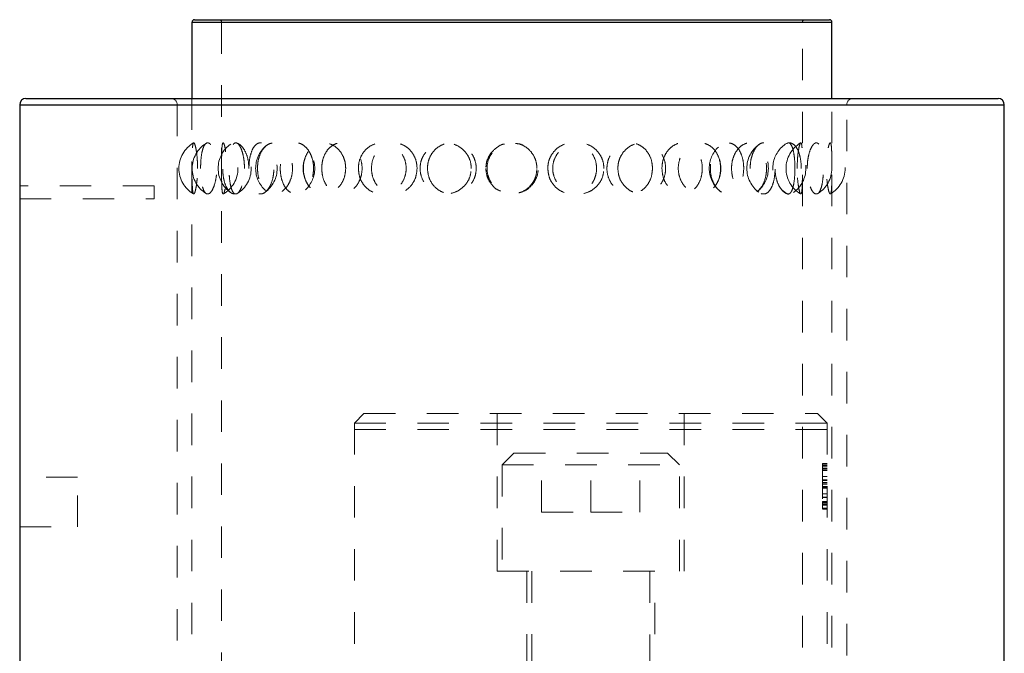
# Model space of a CAD drawing. Header units: inches. Extents: x 220 to 877, y 4 to 174.
# Tile 435 of 656: x 466.38 to 469.51, y 136.7 to 138.71. Entities that reach past the tile are written whole.
import ezdxf

# ---------------------------------------------------------------- set-up
doc = ezdxf.new("R2010")
doc.units = ezdxf.units.IN
doc.header["$LTSCALE"] = 0.5
doc.header["$MEASUREMENT"] = 0
doc.linetypes.add('HIDDEN', pattern=[0.225, 0.15, -0.075])
for name, color, linetype in [('DIE-M-S', 8, 'Continuous'), ('DSS-M-S', 53, 'Continuous'), ('SVD-M-S', 8, 'Continuous')]:
    doc.layers.add(name, color=color, linetype=linetype)

msp = doc.modelspace()

# ---------------------------------------------------------------- linework, layer by layer
at = {"layer": 'DIE-M-S', "linetype": 'HIDDEN', "lineweight": 18}
for p, q in [((466.56669, 137.25894), (466.38312, 137.25894)), ((466.56669, 137.10146), (466.56669, 137.25894)), ((466.38312, 137.10146), (466.56669, 137.10146))]:
    msp.add_line(p, q, dxfattribs=at)
at = {"layer": 'DSS-M-S', "linetype": 'Continuous', "lineweight": 25}
for p, q in [((466.92999, 138.70285), (466.92999, 138.46072)), ((466.92999, 138.70285), (468.96124, 138.70285)), ((466.93787, 138.71072), (468.95337, 138.71072)), ((468.96124, 138.46072), (468.96124, 138.70285)), ((466.38312, 138.44072), (466.38312, 136.53422)), ((466.38312, 138.44072), (469.50812, 138.44072)), ((466.40312, 138.46072), (469.48812, 138.46072)), ((469.50812, 136.53422), (469.50812, 138.44072))]:
    msp.add_line(p, q, dxfattribs=at)
at = {"layer": 'DSS-M-S', "linetype": 'HIDDEN', "lineweight": 18}
for p, q in [((467.94562, 138.70285), (466.92999, 138.70285)), ((467.02374, 138.70285), (467.02374, 134.7186)), ((468.86706, 138.70285), (467.02418, 138.70285)), ((468.96124, 138.70285), (467.94562, 138.70285)), ((468.86749, 134.7186), (468.86749, 138.70285)), ((467.94562, 138.44072), (466.38312, 138.44072)), ((466.88312, 138.44072), (466.88312, 134.29322)), ((469.00768, 138.44072), (466.88355, 138.44072)), ((466.92999, 138.46072), (466.92999, 134.7186)), ((469.50812, 138.44072), (467.94562, 138.44072)), ((468.96124, 134.7186), (468.96124, 138.46072)), ((469.00812, 134.29322), (469.00812, 138.44072)), ((468.80241, 138.17085), (468.80753, 138.16634)), ((468.80753, 138.16634), (468.81713, 138.15943)), ((467.44562, 137.43072), (467.47562, 137.46072)), ((467.47562, 137.46072), (468.91562, 137.46072)), ((467.89872, 137.46072), (467.89872, 136.96072)), ((468.49252, 136.96072), (468.49252, 137.46072)), ((468.94562, 137.43072), (468.91562, 137.46072)), ((468.94562, 137.43072), (467.44562, 137.43072)), ((467.44562, 137.43072), (467.44562, 135.96072)), ((467.44562, 137.41072), (468.94562, 137.41072)), ((468.94562, 137.43072), (468.94562, 135.96072)), ((468.93062, 137.30205), (468.94562, 137.30205)), ((468.93062, 137.29852), (468.94562, 137.29852)), ((468.93062, 137.29645), (468.94562, 137.29645)), ((468.93062, 137.29355), (468.94562, 137.29355)), ((468.93062, 137.28792), (468.94562, 137.28792)), ((468.93062, 137.28439), (468.94562, 137.28439)), ((468.93062, 137.28052), (468.94562, 137.28052)), ((468.93062, 137.26156), (468.94562, 137.26156)), ((468.93062, 137.2615), (468.94562, 137.2615)), ((468.93062, 137.25082), (468.94562, 137.25082)), ((468.93062, 137.24814), (468.94562, 137.24814)), ((468.93062, 137.24199), (468.94562, 137.24199)), ((468.93062, 137.23845), (468.94562, 137.23845)), ((468.93062, 137.23815), (468.94562, 137.23815)), ((468.93062, 137.23669), (468.94562, 137.23669)), ((468.93062, 137.22962), (468.94562, 137.22962)), ((468.93062, 137.22962), (468.94562, 137.22962)), ((468.93062, 137.22957), (468.94562, 137.22957)), ((468.93062, 137.19011), (468.93062, 137.22957)), ((468.93062, 137.22957), (468.94562, 137.22957)), ((468.93062, 137.22791), (468.94562, 137.22791)), ((468.93062, 137.22788), (468.94562, 137.22788)), ((468.93062, 137.22785), (468.94562, 137.22785)), ((468.93062, 137.22658), (468.94562, 137.22658)), ((468.93062, 137.22432), (468.94562, 137.22432)), ((468.93062, 137.20627), (468.94562, 137.20627)), ((468.93062, 137.20574), (468.94562, 137.20574)), ((468.93062, 137.19606), (468.94562, 137.19606)), ((468.93062, 137.19498), (468.94562, 137.19498)), ((468.93062, 137.18192), (468.94562, 137.18192)), ((468.93062, 137.17836), (468.94562, 137.17836)), ((468.93062, 137.17486), (468.94562, 137.17486)), ((468.93062, 137.17132), (468.94562, 137.17132)), ((468.93062, 137.17044), (468.94562, 137.17044)), ((468.93062, 137.16072), (468.94562, 137.16072)), ((468.93062, 137.15896), (468.94562, 137.15896)), ((468.93062, 137.15719), (468.94562, 137.15719)), ((467.89872, 136.96072), (468.49252, 136.96072)), ((467.99262, 136.96072), (467.99262, 135.96072)), ((468.39862, 135.96072), (468.39862, 136.96072))]:
    msp.add_line(p, q, dxfattribs=at)
at = {"layer": 'DSS-M-S', "linetype": 'Continuous', "lineweight": 25}
for centre, radius, start, end in [((466.93787, 138.70285), 0.00787, 90, 180), ((468.95337, 138.70285), 0.00787, 0, 90), ((466.40312, 138.44072), 0.02, 90, 180), ((469.48812, 138.44072), 0.02, 0, 90)]:
    msp.add_arc(centre, radius, start, end, dxfattribs=at)
at = {"layer": 'DSS-M-S', "linetype": 'HIDDEN', "lineweight": 18}
for centre, radius, start, end in [((467.01587, 138.70285), 0.00787, 0, 90), ((468.87537, 138.70285), 0.00787, 90, 180), ((466.86312, 138.44072), 0.02, 0, 90), ((469.02812, 138.44072), 0.02, 90, 180), ((466.98217, 138.23885), 0.09375, 120.35521, 180), ((467.02428, 138.23885), 0.09375, 122.02548, 180), ((467.10666, 138.23885), 0.09375, 124.95055, 180), ((466.98217, 138.23885), 0.09375, 300.46199, 59.48731), ((467.02428, 138.23885), 0.09375, 301.7718, 57.78279), ((467.10666, 138.23885), 0.09375, 305.99099, 54.06215), ((468.78458, 138.23885), 0.09375, 125.68549, 180), ((468.86695, 138.23885), 0.09375, 122.22821, 216.89564), ((468.90906, 138.23885), 0.09375, 120.36347, 180), ((468.78458, 138.23885), 0.09375, 305.28656, 54.85423), ((468.86695, 138.23885), 0.09375, 301.91663, 58.05065), ((468.90906, 138.23885), 0.09375, 300.52222, 59.60453), ((467.2257, 138.23885), 0.09375, 131.841, 180), ((467.3762, 138.23885), 0.09375, 145.50835, 180), ((467.2257, 138.23885), 0.09375, 313.91497, 46.07679), ((468.66554, 138.23885), 0.09375, 133.78804, 180), ((468.51503, 138.23885), 0.09375, 324.82754, 34.34241), ((468.66554, 138.23885), 0.09375, 311.82247, 48.00766), ((466.98217, 138.23885), 0.09375, 180, 239.71183), ((467.02428, 138.23885), 0.09375, 180, 238.20626), ((467.10666, 138.23885), 0.09375, 180, 234.7255), ((467.2257, 138.23885), 0.09375, 180, 228.42551), ((467.3762, 138.23885), 0.09375, 180, 214.33249), ((468.66554, 138.23885), 0.09375, 180, 225.7375), ((468.78458, 138.23885), 0.09375, 180, 233.87911), ((468.90906, 138.23885), 0.09375, 180, 239.42004)]:
    msp.add_arc(centre, radius, start, end, dxfattribs=at)
for points, knots in [([(466.94762, 138.23885), (466.94745, 138.22986), (466.94712, 138.21189), (466.94464, 138.18795), (466.94133, 138.16948), (466.93774, 138.15849), (466.93458, 138.15646), (466.9323, 138.16397), (466.93098, 138.18029), (466.93041, 138.20333), (466.93023, 138.23012), (466.93027, 138.25749), (466.93055, 138.28258), (466.93129, 138.30299), (466.93282, 138.31658), (466.93532, 138.32162), (466.93868, 138.31717), (466.94238, 138.30353), (466.94558, 138.28237), (466.94737, 138.25947), (466.94755, 138.24457), (466.94762, 138.23885)], [0, 0, 0, 0, 0.0522157, 0.1044115, 0.1570574, 0.210861, 0.26571, 0.3210845, 0.3762664, 0.4305798, 0.4836779, 0.5357757, 0.58758, 0.6399184, 0.6933372, 0.74789, 0.8031685, 0.8584936, 0.913147, 0.9666429, 1, 1, 1, 1]), ([(466.95727, 138.23885), (466.95747, 138.22986), (466.95788, 138.21189), (466.96116, 138.18795), (466.96636, 138.16948), (466.97353, 138.15849), (466.98218, 138.15646), (466.9914, 138.16397), (466.99984, 138.18029), (467.00606, 138.20333), (467.00903, 138.23012), (467.00835, 138.25749), (467.00427, 138.28258), (466.99747, 138.30299), (466.98894, 138.31658), (466.97987, 138.32162), (466.97143, 138.31717), (466.96457, 138.30353), (466.95985, 138.28237), (466.95758, 138.25947), (466.95735, 138.24457), (466.95727, 138.23885)], [0, 0, 0, 0, 0.05221572, 0.10441149, 0.15705743, 0.21086104, 0.26571001, 0.32108448, 0.37626637, 0.43057977, 0.48367794, 0.53577566, 0.58757998, 0.63991837, 0.69333725, 0.74788998, 0.80316854, 0.85849364, 0.91314705, 0.96664291, 1, 1, 1, 1]), ([(467.03684, 138.2915), (467.03626, 138.29574), (467.03469, 138.30703), (467.03156, 138.31747), (467.02846, 138.32156), (467.02617, 138.31634), (467.02479, 138.30292), (467.02413, 138.28252), (467.02393, 138.25997), (467.02391, 138.2449), (467.02391, 138.23885)], [0, 0, 0, 0, 0.0842444, 0.2242574, 0.3607481, 0.4950184, 0.6294014, 0.7660835, 0.9061544, 1, 1, 1, 1]), ([(467.11054, 138.23885), (467.11003, 138.22986), (467.10901, 138.21189), (467.10119, 138.18795), (467.08996, 138.16948), (467.07623, 138.15849), (467.0618, 138.15646), (467.04841, 138.16397), (467.03757, 138.18029), (467.03029, 138.20333), (467.02701, 138.23012), (467.02775, 138.25749), (467.03234, 138.28258), (467.0405, 138.30299), (467.05182, 138.31658), (467.06546, 138.32162), (467.08003, 138.31717), (467.09366, 138.30353), (467.10423, 138.28237), (467.10978, 138.25947), (467.11033, 138.24457), (467.11054, 138.23885)], [0, 0, 0, 0, 0.0522157, 0.1044115, 0.1570574, 0.210861, 0.26571, 0.3210845, 0.3762664, 0.4305798, 0.4836779, 0.5357757, 0.58758, 0.6399184, 0.6933372, 0.74789, 0.8031685, 0.8584936, 0.913147, 0.9666429, 1, 1, 1, 1]), ([(467.09655, 138.23885), (467.0962, 138.22957), (467.09549, 138.21101), (467.09008, 138.18635), (467.08253, 138.16789), (467.07388, 138.1578), (467.06553, 138.15688), (467.05834, 138.16483), (467.0528, 138.18067), (467.04912, 138.20297), (467.04741, 138.22961), (467.04777, 138.25772), (467.05025, 138.28387), (467.05488, 138.30468), (467.06143, 138.31763), (467.06935, 138.32152), (467.07782, 138.31635), (467.08588, 138.30292), (467.09238, 138.28252), (467.09602, 138.25997), (467.0964, 138.2449), (467.09655, 138.23885)], [0, 0, 0, 0, 0.05522489, 0.11047042, 0.16521401, 0.2186361, 0.27079818, 0.32237312, 0.37429046, 0.42728566, 0.48160002, 0.53692253, 0.59254613, 0.64762801, 0.70150336, 0.7540234, 0.805689, 0.85739802, 0.9099917, 0.96388932, 1, 1, 1, 1]), ([(467.11063, 138.23885), (467.11101, 138.22957), (467.11178, 138.21101), (467.11786, 138.18635), (467.12716, 138.16789), (467.13917, 138.1578), (467.15249, 138.15688), (467.16571, 138.16483), (467.17738, 138.18067), (467.18604, 138.20297), (467.19036, 138.22961), (467.18945, 138.25772), (467.18327, 138.28387), (467.17279, 138.30468), (467.15978, 138.31763), (467.14615, 138.32152), (467.13351, 138.31635), (467.12293, 138.30292), (467.11523, 138.28252), (467.11121, 138.25997), (467.1108, 138.2449), (467.11063, 138.23885)], [0, 0, 0, 0, 0.0552249, 0.1104704, 0.165214, 0.2186361, 0.2707982, 0.3223731, 0.3742905, 0.4272857, 0.4816, 0.5369225, 0.5925461, 0.647628, 0.7015034, 0.7540234, 0.805689, 0.857398, 0.9099917, 0.9638893, 1, 1, 1, 1]), ([(467.13781, 138.23885), (467.13835, 138.22986), (467.13943, 138.21189), (467.14791, 138.18795), (467.16071, 138.16948), (467.1774, 138.15849), (467.19636, 138.15646), (467.21549, 138.16397), (467.23222, 138.18029), (467.24418, 138.20333), (467.24977, 138.23012), (467.24849, 138.25749), (467.24076, 138.28258), (467.22759, 138.30299), (467.21048, 138.31658), (467.1914, 138.32162), (467.17264, 138.31717), (467.15639, 138.30353), (467.14457, 138.28237), (467.13862, 138.25947), (467.13803, 138.24457), (467.13781, 138.23885)], [0, 0, 0, 0, 0.05221572, 0.10441149, 0.15705743, 0.21086104, 0.26571001, 0.32108448, 0.37626637, 0.43057977, 0.48367794, 0.53577566, 0.58757998, 0.63991837, 0.69333725, 0.74788998, 0.80316854, 0.85849364, 0.91314705, 0.96664291, 1, 1, 1, 1]), ([(467.31601, 138.23885), (467.31534, 138.22957), (467.31402, 138.21101), (467.30377, 138.18635), (467.28901, 138.16789), (467.27137, 138.1578), (467.2534, 138.15688), (467.23697, 138.16483), (467.22348, 138.18067), (467.21403, 138.20297), (467.20949, 138.22961), (467.21044, 138.25772), (467.217, 138.28387), (467.22866, 138.30468), (467.24416, 138.31763), (467.26176, 138.32152), (467.27952, 138.31635), (467.29562, 138.30292), (467.30815, 138.28252), (467.31501, 138.25997), (467.31572, 138.2449), (467.31601, 138.23885)], [0, 0, 0, 0, 0.0552249, 0.1104704, 0.165214, 0.2186361, 0.2707982, 0.3223731, 0.3742905, 0.4272857, 0.4816, 0.5369225, 0.5925461, 0.647628, 0.7015034, 0.7540234, 0.805689, 0.857398, 0.9099917, 0.9638893, 1, 1, 1, 1]), ([(467.41785, 138.23885), (467.41708, 138.22986), (467.41555, 138.21189), (467.40376, 138.18795), (467.38653, 138.16948), (467.36504, 138.15849), (467.34184, 138.15646), (467.31966, 138.16397), (467.30117, 138.18029), (467.28844, 138.20333), (467.28262, 138.23012), (467.28394, 138.25749), (467.29205, 138.28258), (467.30622, 138.30299), (467.32536, 138.31658), (467.34779, 138.32162), (467.37105, 138.31717), (467.39226, 138.30353), (467.40836, 138.28237), (467.41671, 138.25947), (467.41753, 138.24457), (467.41785, 138.23885)], [0, 0, 0, 0, 0.0522157, 0.1044115, 0.1570574, 0.210861, 0.26571, 0.3210845, 0.3762664, 0.4305798, 0.4836779, 0.5357757, 0.58758, 0.6399184, 0.6933372, 0.74789, 0.8031685, 0.8584936, 0.913147, 0.9666429, 1, 1, 1, 1]), ([(467.34174, 138.23885), (467.34242, 138.22957), (467.34378, 138.21101), (467.35453, 138.18635), (467.37057, 138.16789), (467.39067, 138.1578), (467.41228, 138.15688), (467.43313, 138.16483), (467.4511, 138.18067), (467.4642, 138.20297), (467.47066, 138.22961), (467.4693, 138.25772), (467.46003, 138.28387), (467.44409, 138.30468), (467.42385, 138.31763), (467.40207, 138.32152), (467.38126, 138.31635), (467.36332, 138.30292), (467.3499, 138.28252), (467.34277, 138.25997), (467.34203, 138.2449), (467.34174, 138.23885)], [0, 0, 0, 0, 0.0552249, 0.1104704, 0.165214, 0.2186361, 0.2707982, 0.3223731, 0.3742905, 0.4272857, 0.4816, 0.5369225, 0.5925461, 0.647628, 0.7015034, 0.7540234, 0.805689, 0.857398, 0.9099917, 0.9638893, 1, 1, 1, 1]), ([(467.45803, 138.23885), (467.45881, 138.22986), (467.46038, 138.21189), (467.47258, 138.18795), (467.49077, 138.16948), (467.5141, 138.15849), (467.5401, 138.15646), (467.56583, 138.16397), (467.58796, 138.18029), (467.60358, 138.20333), (467.61082, 138.23012), (467.60917, 138.25749), (467.59912, 138.28258), (467.58186, 138.30299), (467.55914, 138.31658), (467.53335, 138.32162), (467.50749, 138.31717), (467.48467, 138.30353), (467.46779, 138.28237), (467.4592, 138.25947), (467.45835, 138.24457), (467.45803, 138.23885)], [0, 0, 0, 0, 0.05221572, 0.10441149, 0.15705743, 0.21086104, 0.26571001, 0.32108448, 0.37626637, 0.43057977, 0.48367794, 0.53577566, 0.58757998, 0.63991837, 0.69333725, 0.74788998, 0.80316854, 0.85849364, 0.91314705, 0.96664291, 1, 1, 1, 1]), ([(467.64433, 138.23885), (467.64347, 138.22957), (467.64176, 138.21101), (467.62844, 138.18635), (467.60903, 138.16789), (467.58545, 138.1578), (467.56096, 138.15688), (467.53812, 138.16483), (467.51903, 138.18067), (467.50545, 138.20297), (467.49885, 138.22961), (467.50023, 138.25772), (467.50974, 138.28387), (467.5264, 138.30468), (467.54819, 138.31763), (467.57242, 138.32152), (467.59639, 138.31635), (467.61775, 138.30292), (467.63415, 138.28252), (467.64304, 138.25997), (467.64396, 138.2449), (467.64433, 138.23885)], [0, 0, 0, 0, 0.0552249, 0.1104704, 0.165214, 0.2186361, 0.2707982, 0.3223731, 0.3742905, 0.4272857, 0.4816, 0.5369225, 0.5925461, 0.647628, 0.7015034, 0.7540234, 0.805689, 0.857398, 0.9099917, 0.9638893, 1, 1, 1, 1]), ([(467.81641, 138.23885), (467.81552, 138.22986), (467.81375, 138.21189), (467.80001, 138.18795), (467.77978, 138.16948), (467.75424, 138.15849), (467.72628, 138.15646), (467.69914, 138.16397), (467.6762, 138.18029), (467.66022, 138.20333), (467.65287, 138.23012), (467.65454, 138.25749), (467.66476, 138.28258), (467.68249, 138.30299), (467.70616, 138.31658), (467.73349, 138.32162), (467.76142, 138.31717), (467.78653, 138.30353), (467.80539, 138.28237), (467.81509, 138.25947), (467.81604, 138.24457), (467.81641, 138.23885)], [0, 0, 0, 0, 0.0522157, 0.1044115, 0.1570574, 0.210861, 0.26571, 0.3210845, 0.3762664, 0.4305798, 0.4836779, 0.5357757, 0.58758, 0.6399184, 0.6933372, 0.74789, 0.8031685, 0.8584936, 0.913147, 0.9666429, 1, 1, 1, 1]), ([(467.67726, 138.23885), (467.67812, 138.22957), (467.67985, 138.21101), (467.6934, 138.18635), (467.71341, 138.16789), (467.73812, 138.1578), (467.76429, 138.15688), (467.78917, 138.16483), (467.81033, 138.18067), (467.8256, 138.20297), (467.83309, 138.22961), (467.83151, 138.25772), (467.82076, 138.28387), (467.80211, 138.30468), (467.77814, 138.31763), (467.75198, 138.32152), (467.7266, 138.31635), (467.70439, 138.30292), (467.68758, 138.28252), (467.67857, 138.25997), (467.67763, 138.2449), (467.67726, 138.23885)], [0, 0, 0, 0, 0.0552249, 0.1104704, 0.165214, 0.2186361, 0.2707982, 0.3223731, 0.3742905, 0.4272857, 0.4816, 0.5369225, 0.5925461, 0.647628, 0.7015034, 0.7540234, 0.805689, 0.857398, 0.9099917, 0.9638893, 1, 1, 1, 1]), ([(467.92132, 138.31606), (467.92042, 138.31593), (467.91012, 138.31446), (467.89278, 138.30292), (467.87361, 138.28253), (467.86389, 138.25945), (467.86293, 138.24456), (467.86256, 138.23885)], [0, 0, 0, 0, 0.02629623, 0.29998348, 0.57034791, 0.83498613, 1, 1, 1, 1]), ([(468.02475, 138.23885), (468.02385, 138.22957), (468.02205, 138.21101), (468.00796, 138.18635), (467.98725, 138.16789), (467.9618, 138.1578), (467.93503, 138.15688), (467.90974, 138.16483), (467.88834, 138.18067), (467.87297, 138.20297), (467.86546, 138.22961), (467.86703, 138.25772), (467.87784, 138.28387), (467.89664, 138.30468), (467.92093, 138.31763), (467.9476, 138.32152), (467.97365, 138.31635), (467.99657, 138.30292), (468.014, 138.28252), (468.02338, 138.25997), (468.02436, 138.2449), (468.02475, 138.23885)], [0, 0, 0, 0, 0.0552249, 0.1104704, 0.165214, 0.2186361, 0.2707982, 0.3223731, 0.3742905, 0.4272857, 0.4816, 0.5369225, 0.5925461, 0.647628, 0.7015034, 0.7540234, 0.805689, 0.857398, 0.9099917, 0.9638893, 1, 1, 1, 1]), ([(467.96786, 138.16187), (467.97238, 138.16286), (467.98618, 138.16589), (468.00546, 138.18059), (468.02214, 138.20325), (468.02977, 138.23015), (468.02803, 138.25746), (468.01741, 138.28264), (467.999, 138.30277), (467.97781, 138.3156), (467.96278, 138.31746), (467.9569, 138.31819)], [0, 0, 0, 0, 0.0619672, 0.1892731, 0.31457536, 0.43707409, 0.55726474, 0.67677849, 0.79752439, 0.92076297, 1, 1, 1, 1]), ([(468.05918, 138.23885), (468.06008, 138.22957), (468.06187, 138.21101), (468.07588, 138.18635), (468.09639, 138.16789), (468.12145, 138.1578), (468.14765, 138.15688), (468.17226, 138.16483), (468.19295, 138.18067), (468.20776, 138.20297), (468.21497, 138.22961), (468.21346, 138.25772), (468.20307, 138.28387), (468.18495, 138.30468), (468.1614, 138.31763), (468.13537, 138.32152), (468.1098, 138.31635), (468.08717, 138.30292), (468.06988, 138.28252), (468.06054, 138.25997), (468.05957, 138.2449), (468.05918, 138.23885)], [0, 0, 0, 0, 0.0552249, 0.1104704, 0.165214, 0.2186361, 0.2707982, 0.3223731, 0.3742905, 0.4272857, 0.4816, 0.5369225, 0.5925461, 0.647628, 0.7015034, 0.7540234, 0.805689, 0.857398, 0.9099917, 0.9638893, 1, 1, 1, 1]), ([(468.23732, 138.23885), (468.23646, 138.22986), (468.23475, 138.21189), (468.22144, 138.18795), (468.2017, 138.16948), (468.17653, 138.15849), (468.14865, 138.15646), (468.12124, 138.16397), (468.09781, 138.18029), (468.08135, 138.20333), (468.07374, 138.23012), (468.07547, 138.25749), (468.08604, 138.28258), (468.10426, 138.30299), (468.12835, 138.31658), (468.15587, 138.32162), (468.18364, 138.31717), (468.20831, 138.30353), (468.22666, 138.28237), (468.23604, 138.25947), (468.23696, 138.24457), (468.23732, 138.23885)], [0, 0, 0, 0, 0.0522157, 0.1044115, 0.1570574, 0.210861, 0.26571, 0.3210845, 0.3762664, 0.4305798, 0.4836779, 0.5357757, 0.58758, 0.6399184, 0.6933372, 0.74789, 0.8031685, 0.8584936, 0.913147, 0.9666429, 1, 1, 1, 1]), ([(468.39148, 138.23885), (468.39069, 138.22957), (468.38911, 138.21101), (468.37669, 138.18635), (468.35827, 138.16789), (468.33536, 138.1578), (468.31093, 138.15688), (468.28756, 138.16483), (468.26756, 138.18067), (468.25305, 138.20297), (468.24593, 138.22961), (468.24742, 138.25772), (468.25766, 138.28387), (468.27534, 138.30468), (468.29794, 138.31763), (468.32244, 138.32152), (468.34606, 138.31635), (468.36658, 138.30292), (468.38203, 138.28252), (468.39028, 138.25997), (468.39114, 138.2449), (468.39148, 138.23885)], [0, 0, 0, 0, 0.0552249, 0.1104704, 0.165214, 0.2186361, 0.2707982, 0.3223731, 0.3742905, 0.4272857, 0.4816, 0.5369225, 0.5925461, 0.647628, 0.7015034, 0.7540234, 0.805689, 0.857398, 0.9099917, 0.9638893, 1, 1, 1, 1]), ([(468.28145, 138.23885), (468.28229, 138.22986), (468.28398, 138.21189), (468.29703, 138.18795), (468.31618, 138.16948), (468.34022, 138.15849), (468.36637, 138.15646), (468.39158, 138.16397), (468.41276, 138.18029), (468.42743, 138.20333), (468.43417, 138.23012), (468.43263, 138.25749), (468.42327, 138.28258), (468.40696, 138.30299), (468.38508, 138.31658), (468.35964, 138.32162), (468.33347, 138.31717), (468.3098, 138.30353), (468.29193, 138.28237), (468.2827, 138.25947), (468.28179, 138.24457), (468.28145, 138.23885)], [0, 0, 0, 0, 0.0522157, 0.1044115, 0.1570574, 0.210861, 0.26571, 0.3210845, 0.3762664, 0.4305798, 0.4836779, 0.5357757, 0.58758, 0.6399184, 0.6933372, 0.74789, 0.8031685, 0.8584936, 0.913147, 0.9666429, 1, 1, 1, 1]), ([(468.42147, 138.23885), (468.42224, 138.22957), (468.42379, 138.21101), (468.43584, 138.18635), (468.45331, 138.16789), (468.47438, 138.1578), (468.49608, 138.15688), (468.51616, 138.16483), (468.53281, 138.18067), (468.54458, 138.20297), (468.55028, 138.22961), (468.54909, 138.25772), (468.54087, 138.28387), (468.5264, 138.30468), (468.50734, 138.31763), (468.48595, 138.32152), (468.46462, 138.31635), (468.44548, 138.30292), (468.43069, 138.28252), (468.42264, 138.25997), (468.4218, 138.2449), (468.42147, 138.23885)], [0, 0, 0, 0, 0.0552249, 0.1104704, 0.165214, 0.2186361, 0.2707982, 0.3223731, 0.3742905, 0.4272857, 0.4816, 0.5369225, 0.5925461, 0.647628, 0.7015034, 0.7540234, 0.805689, 0.857398, 0.9099917, 0.9638893, 1, 1, 1, 1]), ([(468.60779, 138.23885), (468.60711, 138.22986), (468.60576, 138.21189), (468.59518, 138.18795), (468.57934, 138.16948), (468.55889, 138.15849), (468.5359, 138.15646), (468.51297, 138.16397), (468.49311, 138.18029), (468.47901, 138.20333), (468.47245, 138.23012), (468.47395, 138.25749), (468.48304, 138.28258), (468.49859, 138.30299), (468.51895, 138.31658), (468.54189, 138.32162), (468.5647, 138.31717), (468.58467, 138.30353), (468.59934, 138.28237), (468.60677, 138.25947), (468.6075, 138.24457), (468.60779, 138.23885)], [0, 0, 0, 0, 0.0522157, 0.1044115, 0.1570574, 0.210861, 0.26571, 0.3210845, 0.3762664, 0.4305798, 0.4836779, 0.5357757, 0.58758, 0.6399184, 0.6933372, 0.74789, 0.8031685, 0.8584936, 0.913147, 0.9666429, 1, 1, 1, 1]), ([(468.68112, 138.23885), (468.68058, 138.22957), (468.67949, 138.21101), (468.67089, 138.18635), (468.65793, 138.16789), (468.64152, 138.1578), (468.62367, 138.15688), (468.60625, 138.16483), (468.5911, 138.18067), (468.57998, 138.20297), (468.57447, 138.22961), (468.57563, 138.25772), (468.58353, 138.28387), (468.59703, 138.30468), (468.61403, 138.31763), (468.63212, 138.32152), (468.64923, 138.31635), (468.66381, 138.30292), (468.6746, 138.28252), (468.6803, 138.25997), (468.68089, 138.2449), (468.68112, 138.23885)], [0, 0, 0, 0, 0.05522489, 0.11047042, 0.16521401, 0.2186361, 0.27079818, 0.32237312, 0.37429046, 0.42728566, 0.48160002, 0.53692253, 0.59254613, 0.64762801, 0.70150336, 0.7540234, 0.805689, 0.85739802, 0.9099917, 0.96388932, 1, 1, 1, 1]), ([(468.64227, 138.23885), (468.64292, 138.22986), (468.64422, 138.21189), (468.65425, 138.18795), (468.66879, 138.16948), (468.6868, 138.15849), (468.70603, 138.15646), (468.72421, 138.16397), (468.73921, 138.18029), (468.74944, 138.20333), (468.75409, 138.23012), (468.75303, 138.25749), (468.74655, 138.28258), (468.73513, 138.30299), (468.71956, 138.31658), (468.70112, 138.32162), (468.68178, 138.31717), (468.66397, 138.30353), (468.65034, 138.28237), (468.64324, 138.25947), (468.64254, 138.24457), (468.64227, 138.23885)], [0, 0, 0, 0, 0.0522157, 0.1044115, 0.1570574, 0.210861, 0.26571, 0.3210845, 0.3762664, 0.4305798, 0.4836779, 0.5357757, 0.58758, 0.6399184, 0.6933372, 0.74789, 0.8031685, 0.8584936, 0.913147, 0.9666429, 1, 1, 1, 1]), ([(468.70147, 138.23885), (468.70199, 138.22957), (468.70303, 138.21101), (468.71104, 138.18635), (468.72244, 138.16789), (468.73588, 138.1578), (468.74933, 138.15688), (468.76141, 138.16483), (468.77113, 138.18067), (468.77785, 138.20297), (468.78104, 138.22961), (468.78038, 138.25772), (468.77575, 138.28387), (468.76742, 138.30468), (468.75615, 138.31763), (468.7431, 138.32152), (468.7297, 138.31635), (468.71735, 138.30292), (468.70763, 138.28252), (468.70226, 138.25997), (468.7017, 138.2449), (468.70147, 138.23885)], [0, 0, 0, 0, 0.0552249, 0.1104704, 0.165214, 0.2186361, 0.2707982, 0.3223731, 0.3742905, 0.4272857, 0.4816, 0.5369225, 0.5925461, 0.647628, 0.7015034, 0.7540234, 0.805689, 0.857398, 0.9099917, 0.9638893, 1, 1, 1, 1]), ([(468.86376, 138.23885), (468.86338, 138.22986), (468.86262, 138.21189), (468.85661, 138.18795), (468.84741, 138.16948), (468.83521, 138.15849), (468.8211, 138.15646), (468.80661, 138.16397), (468.79374, 138.18029), (468.78445, 138.20333), (468.78007, 138.23012), (468.78107, 138.25749), (468.78711, 138.28258), (468.79732, 138.30299), (468.81042, 138.31658), (468.82481, 138.32162), (468.83872, 138.31717), (468.85053, 138.30353), (468.85898, 138.28237), (468.86319, 138.25947), (468.8636, 138.24457), (468.86376, 138.23885)], [0, 0, 0, 0, 0.0522157, 0.1044115, 0.1570574, 0.210861, 0.26571, 0.3210845, 0.3762664, 0.4305798, 0.4836779, 0.5357757, 0.58758, 0.6399184, 0.6933372, 0.74789, 0.8031685, 0.8584936, 0.913147, 0.9666429, 1, 1, 1, 1]), ([(468.81745, 138.31749), (468.81933, 138.31868), (468.82398, 138.32161), (468.83073, 138.31614), (468.83685, 138.30298), (468.84112, 138.28251), (468.84328, 138.25997), (468.8435, 138.2449), (468.84359, 138.23885)], [0, 0, 0, 0, 0.1244764, 0.3083738, 0.4924257, 0.6796265, 0.8714685, 1, 1, 1, 1]), ([(468.85079, 138.23885), (468.85096, 138.22957), (468.85131, 138.21101), (468.85388, 138.18635), (468.85726, 138.16789), (468.86074, 138.1578), (468.86361, 138.15688), (468.8656, 138.16483), (468.86672, 138.18067), (468.86721, 138.20297), (468.86735, 138.22961), (468.86732, 138.25772), (468.86709, 138.28387), (468.86635, 138.30468), (468.86482, 138.31763), (468.86236, 138.32152), (468.8592, 138.31635), (468.85579, 138.30292), (468.8528, 138.28252), (468.85105, 138.25997), (468.85086, 138.2449), (468.85079, 138.23885)], [0, 0, 0, 0, 0.0552249, 0.1104704, 0.165214, 0.2186361, 0.2707982, 0.3223731, 0.3742905, 0.4272857, 0.4816, 0.5369225, 0.5925461, 0.647628, 0.7015034, 0.7540234, 0.805689, 0.857398, 0.9099917, 0.9638893, 1, 1, 1, 1]), ([(468.88263, 138.23885), (468.88298, 138.22986), (468.88367, 138.21189), (468.88893, 138.18795), (468.89637, 138.16948), (468.90522, 138.15849), (468.91421, 138.15646), (468.92222, 138.16397), (468.92843, 138.18029), (468.93245, 138.20333), (468.93422, 138.23012), (468.93382, 138.25749), (468.93133, 138.28258), (468.92678, 138.30299), (468.92021, 138.31658), (468.91196, 138.32162), (468.9028, 138.31717), (468.89393, 138.30353), (468.8869, 138.28237), (468.88315, 138.25947), (468.88277, 138.24457), (468.88263, 138.23885)], [0, 0, 0, 0, 0.0522157, 0.1044115, 0.1570574, 0.210861, 0.26571, 0.3210845, 0.3762664, 0.4305798, 0.4836779, 0.5357757, 0.58758, 0.6399184, 0.6933372, 0.74789, 0.8031685, 0.8584936, 0.913147, 0.9666429, 1, 1, 1, 1]), ([(468.96098, 138.23885), (468.96096, 138.22986), (468.96092, 138.21189), (468.96051, 138.18795), (468.95955, 138.16948), (468.95772, 138.15849), (468.95491, 138.15646), (468.95136, 138.16397), (468.94772, 138.18029), (468.94484, 138.20333), (468.94341, 138.23012), (468.94374, 138.25749), (468.94568, 138.28258), (468.94877, 138.30299), (468.95235, 138.31658), (468.95571, 138.32162), (468.95831, 138.31717), (468.95992, 138.30353), (468.9607, 138.28237), (468.96095, 138.25947), (468.96097, 138.24457), (468.96098, 138.23885)], [0, 0, 0, 0, 0.0522157, 0.1044115, 0.1570574, 0.210861, 0.26571, 0.3210845, 0.3762664, 0.4305798, 0.4836779, 0.5357757, 0.58758, 0.6399184, 0.6933372, 0.74789, 0.8031685, 0.8584936, 0.913147, 0.9666429, 1, 1, 1, 1]), ([(467.02391, 138.23885), (467.02392, 138.22957), (467.02395, 138.21101), (467.02432, 138.18636), (467.02528, 138.16789), (467.02711, 138.15782), (467.02985, 138.15681), (467.03309, 138.16512), (467.03568, 138.17558), (467.03668, 138.18419), (467.03683, 138.18555)], [0, 0, 0, 0, 0.1438298, 0.2877133, 0.4302895, 0.569424, 0.7052769, 0.8396006, 0.974816, 1, 1, 1, 1]), ([(467.86256, 138.23885), (467.86343, 138.22983), (467.86519, 138.21181), (467.87921, 138.18828), (467.89459, 138.1726), (467.90613, 138.1682), (467.9092, 138.16703)], [0, 0, 0, 0, 0.2964048, 0.5926965, 0.8915435, 1, 1, 1, 1]), ([(468.84359, 138.23885), (468.84339, 138.22957), (468.84298, 138.211), (468.83968, 138.18639), (468.83444, 138.16776), (468.82737, 138.15827), (468.8213, 138.15599), (468.81798, 138.15936), (468.81744, 138.15992)], [0, 0, 0, 0, 0.1964561, 0.3929856, 0.5877296, 0.7777725, 0.963333, 1, 1, 1, 1]), ([(468.93062, 137.22957), (468.93062, 137.24602), (468.93062, 137.26661), (468.93062, 137.28731), (468.93062, 137.29553), (468.93062, 137.30107), (468.93062, 137.30172), (468.93062, 137.30205)], [0, 0, 0, 0, 0.498702, 0.6241765, 0.7494675, 0.8747453, 1, 1, 1, 1]), ([(468.93062, 137.17044), (468.93062, 137.17213), (468.93062, 137.17552), (468.93062, 137.17927), (468.93062, 137.18157), (468.93062, 137.18181), (468.93062, 137.18192)], [0, 0, 0, 0, 0.27957625, 0.55928373, 0.7795524, 1, 1, 1, 1]), ([(468.93062, 137.15896), (468.93062, 137.15917), (468.93062, 137.15958), (468.93062, 137.1627), (468.93062, 137.16645), (468.93062, 137.16911), (468.93062, 137.17044)], [0, 0, 0, 0, 0.27958116, 0.55914317, 0.77957542, 1, 1, 1, 1])]:
    msp.add_open_spline(points, degree=3, knots=knots, dxfattribs=at)
at = {"layer": 'SVD-M-S', "linetype": 'HIDDEN', "lineweight": 18}
for p, q in [((466.8102, 138.18311), (466.38312, 138.18311)), ((466.8102, 138.18311), (466.8102, 138.15259)), ((466.38312, 138.14211), (466.8102, 138.14211)), ((466.8102, 138.15259), (466.8102, 138.14211)), ((467.95187, 137.33572), (467.91437, 137.29822)), ((467.95187, 137.33572), (468.43937, 137.33572)), ((468.03962, 137.14822), (468.03962, 137.33572)), ((468.19562, 137.14822), (468.19562, 137.33572)), ((468.35162, 137.14822), (468.35162, 137.33572)), ((468.47687, 137.29822), (468.43937, 137.33572)), ((467.91437, 137.29822), (468.47687, 137.29822)), ((467.91437, 137.29822), (467.91437, 136.96072)), ((468.47687, 136.96072), (468.47687, 137.29822)), ((468.03962, 137.14822), (468.19562, 137.14822)), ((468.19562, 137.14822), (468.35162, 137.14822)), ((468.00812, 136.96072), (468.00812, 136.46033)), ((468.38312, 136.46033), (468.38312, 136.96072))]:
    msp.add_line(p, q, dxfattribs=at)

doc.saveas('drawing.dxf')
